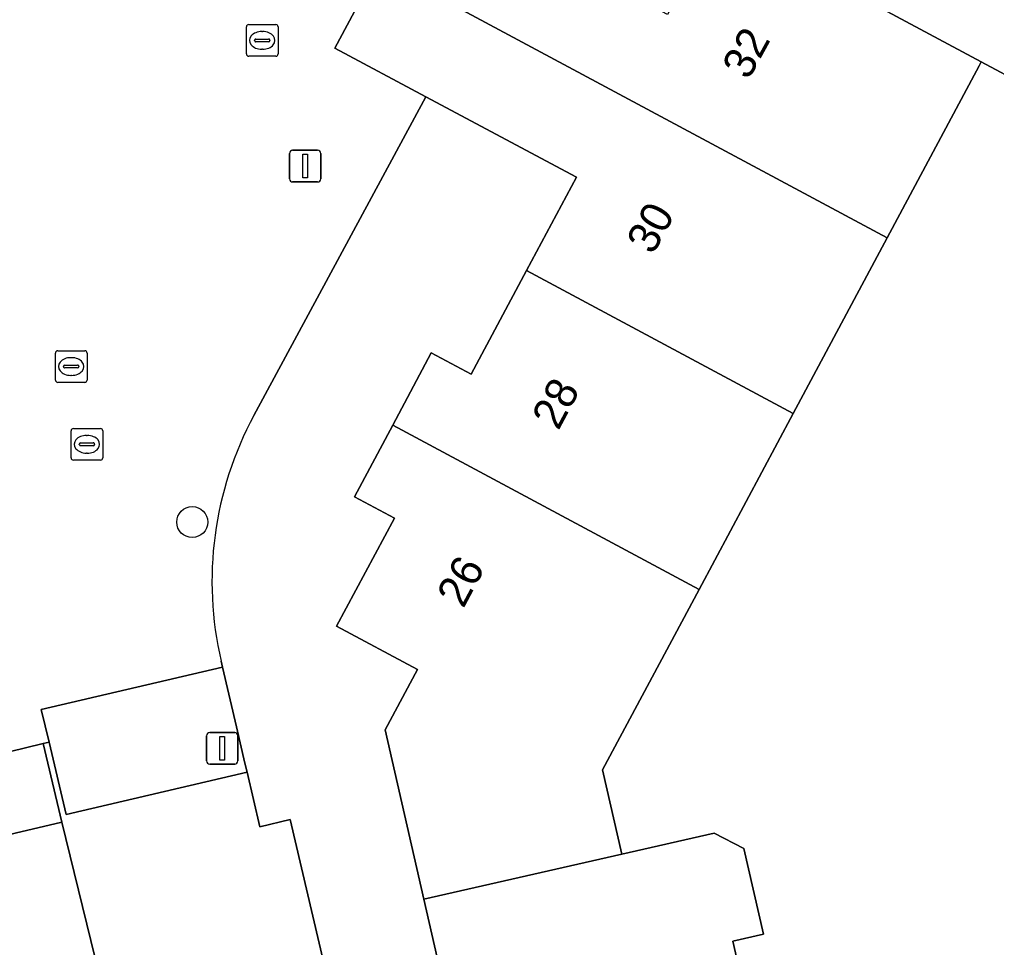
# Model space of a CAD drawing. Extents: x 158455 to 159797, y 387218 to 388672.
# Drawn here: x 159382.78 to 159413.64, y 388403.72 to 388433.03 of the extents above; entities that cross this region are included whole.
import ezdxf

# ---------------------------------------------------------------- set-up
doc = ezdxf.new("R2010")
doc.units = 0
for name, color, linetype in [('IMGEO_Boom', 7, 'Continuous'), ('IMGEO_Brandkraan', 7, 'Continuous'), ('IMGEO_Erf', 7, 'Continuous'), ('IMGEO_Kolk', 7, 'Continuous'), ('IMGEO_Lichtmast', 7, 'Continuous'), ('IMGEO_Pand', 7, 'Continuous'), ('IMGEO_Pand_nummerreeks', 7, 'Continuous'), ('IMGEO_Rijbaan_lokaal_open', 7, 'Continuous'), ('IMGEO_Rioolput', 7, 'Continuous')]:
    doc.layers.add(name, color=color, linetype=linetype)

msp = doc.modelspace()

# ---------------------------------------------------------------- linework, layer by layer
at = {"layer": 'IMGEO_Boom'}
msp.add_circle((159388.235, 388417.153), 0.489, dxfattribs=at)
at = {"layer": 'IMGEO_Brandkraan'}
for p, q in [((159389.946, 388431.942), (159389.946, 388432.794)), ((159390.021, 388432.868), (159390.873, 388432.868)), ((159390.434, 388432.648), (159390.459, 388432.648)), ((159390.947, 388432.794), (159390.947, 388431.942)), ((159390.205, 388432.362), (159390.205, 388432.374)), ((159390.643, 388432.325), (159390.245, 388432.325)), ((159390.248, 388432.411), (159390.646, 388432.411)), ((159390.689, 388432.374), (159390.689, 388432.362)), ((159390.457, 388432.088), (159390.432, 388432.088)), ((159390.873, 388431.868), (159390.021, 388431.868))]:
    msp.add_line(p, q, dxfattribs=at)
for points in [[(159389.946, 388431.942), (159389.946, 388432.794)], [(159390.021, 388432.868), (159390.873, 388432.868)], [(159390.947, 388432.794), (159390.947, 388431.942)], [(159390.873, 388431.868), (159390.021, 388431.868)]]:
    msp.add_lwpolyline(points, dxfattribs=at)
for centre, radius, start, end in [((159390.023, 388432.792), 0.0765, 91.552, 178.448), ((159390.023, 388432.792), 0.0765, 91.552, 178.448), ((159390.871, 388432.792), 0.0765, 1.552, 88.448), ((159390.871, 388432.792), 0.0765, 1.552, 88.448), ((159390.245, 388432.371), 0.0403, 85.8775, 175.7526), ((159390.242, 388432.361), 0.0366, 178.938, 274.7102), ((159390.646, 388432.368), 0.043, 264.8664, 352.4533), ((159390.65, 388432.373), 0.0386, 1.7309, 96.639), ((159390.023, 388431.944), 0.0765, 181.552, 268.448), ((159390.023, 388431.944), 0.0765, 181.552, 268.448), ((159390.871, 388431.944), 0.0765, 271.552, 358.448), ((159390.871, 388431.944), 0.0765, 271.552, 358.448)]:
    msp.add_arc(centre, radius, start, end, dxfattribs=at)
for centre, major_axis, ratio, start_param, end_param in [((159390.433, 388432.368), (-0.387, 0.002), 0.722429, 4.712389, 7.853982), ((159390.458, 388432.368), (-0.39, 0.002), 0.717154, 1.570796, 4.712389)]:
    msp.add_ellipse(centre, major_axis=major_axis, ratio=ratio, start_param=start_param, end_param=end_param, dxfattribs=at)
at = {"layer": 'IMGEO_Erf'}
for points in [[(159414.534, 388430.954), (159413.158, 388431.692), (159413.091, 388431.567), (159410.186, 388426.136), (159407.215, 388420.581), (159404.244, 388415.025), (159401.194, 388409.323), (159401.802, 388406.664), (159404.717, 388407.329), (159405.661, 388406.843), (159406.28, 388404.133), (159405.309, 388403.911), (159406.671, 388397.946)], [(159397.094, 388398.476), (159395.551, 388405.238), (159394.331, 388410.588), (159395.352, 388412.497), (159392.794, 388413.865), (159394.619, 388417.279), (159393.356, 388417.954), (159394.566, 388420.216), (159395.786, 388422.497), (159397.042, 388421.826), (159398.792, 388425.098), (159400.368, 388428.044), (159395.614, 388430.587), (159390.182, 388420.519)], [(159389.147, 388412.761), (159389.191, 388412.573), (159389.632, 388410.685), (159389.9, 388409.538), (159389.967, 388409.253), (159390.371, 388407.524), (159391.329, 388407.761), (159394.546, 388394.017)], [(159385.299, 388402.865), (159384.116, 388407.674), (159379.863, 388406.669), (159379.277, 388409.149), (159382.448, 388409.899), (159382.157, 388411.146), (159376.409, 388409.806), (159377.894, 388403.527)]]:
    msp.add_lwpolyline(points, dxfattribs=at)
msp.add_arc((159399.898, 388415.275), 11.041, 151.6411, 193.1609, dxfattribs=at)
at = {"layer": 'IMGEO_Kolk'}
for p, q in [((159383.911, 388421.64), (159383.911, 388422.492)), ((159383.986, 388422.566), (159384.838, 388422.566)), ((159384.912, 388422.492), (159384.912, 388421.64)), ((159384.213, 388422.109), (159384.611, 388422.109)), ((159384.399, 388422.346), (159384.424, 388422.346)), ((159384.17, 388422.06), (159384.17, 388422.072)), ((159384.608, 388422.023), (159384.21, 388422.023)), ((159384.422, 388421.786), (159384.397, 388421.786)), ((159384.654, 388422.072), (159384.654, 388422.06)), ((159384.838, 388421.566), (159383.986, 388421.566))]:
    msp.add_line(p, q, dxfattribs=at)
for points in [[(159383.911, 388421.64), (159383.911, 388422.492)], [(159383.986, 388422.566), (159384.838, 388422.566)], [(159384.912, 388422.492), (159384.912, 388421.64)], [(159384.838, 388421.566), (159383.986, 388421.566)]]:
    msp.add_lwpolyline(points, dxfattribs=at)
for centre, radius, start, end in [((159383.988, 388422.49), 0.0765, 91.552, 178.448), ((159383.988, 388422.49), 0.0765, 91.552, 178.448), ((159384.836, 388422.49), 0.0765, 1.552, 88.448), ((159384.836, 388422.49), 0.0765, 1.552, 88.448), ((159384.21, 388422.069), 0.0403, 85.8775, 175.7526), ((159384.615, 388422.071), 0.0386, 1.7309, 96.639), ((159384.207, 388422.059), 0.0366, 178.938, 274.7102), ((159384.611, 388422.066), 0.043, 264.8664, 352.4533), ((159383.988, 388421.642), 0.0765, 181.552, 268.448), ((159383.988, 388421.642), 0.0765, 181.552, 268.448), ((159384.836, 388421.642), 0.0765, 271.552, 358.448), ((159384.836, 388421.642), 0.0765, 271.552, 358.448)]:
    msp.add_arc(centre, radius, start, end, dxfattribs=at)
for centre, major_axis, ratio, start_param, end_param in [((159384.398, 388422.066), (-0.387, 0.002), 0.722429, 4.712389, 7.853982), ((159384.423, 388422.066), (-0.39, 0.002), 0.717154, 1.570796, 4.712389)]:
    msp.add_ellipse(centre, major_axis=major_axis, ratio=ratio, start_param=start_param, end_param=end_param, dxfattribs=at)
at = {"layer": 'IMGEO_Lichtmast'}
for p, q in [((159391.405, 388428.896), (159392.195, 388428.896)), ((159392.195, 388428.896), (159391.405, 388428.896)), ((159391.305, 388427.996), (159391.305, 388428.796)), ((159391.305, 388428.796), (159391.305, 388427.996)), ((159392.295, 388428.796), (159392.295, 388427.996)), ((159392.295, 388427.996), (159392.295, 388428.796)), ((159392.195, 388427.896), (159391.405, 388427.896)), ((159391.405, 388427.896), (159392.195, 388427.896)), ((159388.686, 388409.606), (159388.686, 388410.406)), ((159388.686, 388410.406), (159388.686, 388409.606)), ((159388.786, 388410.506), (159389.576, 388410.506)), ((159389.576, 388410.506), (159388.786, 388410.506)), ((159389.676, 388410.406), (159389.676, 388409.606)), ((159389.676, 388409.606), (159389.676, 388410.406)), ((159389.576, 388409.506), (159388.786, 388409.506)), ((159388.786, 388409.506), (159389.576, 388409.506))]:
    msp.add_line(p, q, dxfattribs=at)
for points in [[(159391.725, 388428.771), (159391.875, 388428.771), (159391.875, 388428.021), (159391.725, 388428.021), (159391.725, 388428.771)], [(159389.106, 388410.381), (159389.256, 388410.381), (159389.256, 388409.631), (159389.106, 388409.631), (159389.106, 388410.381)]]:
    msp.add_lwpolyline(points, dxfattribs=at)
for centre, start, end in [((159391.405, 388428.796), 90, 180), ((159391.405, 388428.796), 90, 180), ((159392.195, 388428.796), 0, 90), ((159392.195, 388428.796), 360, 90), ((159391.405, 388427.996), 180, 270), ((159391.405, 388427.996), 180, 270), ((159392.195, 388427.996), 270, 0), ((159392.195, 388427.996), 270, 0), ((159388.786, 388410.406), 90, 180), ((159388.786, 388410.406), 90, 180), ((159389.576, 388410.406), 0, 90), ((159389.576, 388410.406), 360, 90), ((159388.786, 388409.606), 180, 270), ((159388.786, 388409.606), 180, 270), ((159389.576, 388409.606), 270, 0), ((159389.576, 388409.606), 270, 0)]:
    msp.add_arc(centre, 0.1, start, end, dxfattribs=at)
at = {"layer": 'IMGEO_Pand'}
for points in [[(159417.448, 388436.402), (159409.133, 388440.999), (159407.312, 388437.595), (159405.986, 388438.304), (159404.836, 388436.154), (159413.158, 388431.692), (159414.534, 388430.954), (159417.334, 388429.452), (159420.155, 388434.713), (159420.256, 388434.901), (159420.168, 388434.948)], [(159404.836, 388436.154), (159403.247, 388433.184), (159398.439, 388435.755), (159395.518, 388437.317), (159394.141, 388434.742), (159410.186, 388426.136), (159413.091, 388431.567), (159413.158, 388431.692)], [(159407.215, 388420.581), (159410.186, 388426.136), (159394.141, 388434.742), (159392.741, 388432.124), (159395.614, 388430.587), (159400.368, 388428.044), (159398.792, 388425.098)], [(159407.215, 388420.581), (159398.792, 388425.098), (159397.042, 388421.826), (159395.786, 388422.497), (159394.566, 388420.216), (159404.244, 388415.025)], [(159401.802, 388406.664), (159401.194, 388409.323), (159404.244, 388415.025), (159394.566, 388420.216), (159393.356, 388417.954), (159394.619, 388417.279), (159392.794, 388413.865), (159395.352, 388412.497), (159394.331, 388410.588), (159395.551, 388405.238)], [(159384.116, 388407.674), (159383.529, 388410.154), (159382.448, 388409.899), (159379.277, 388409.149), (159379.863, 388406.669)], [(159401.802, 388406.664), (159395.551, 388405.238), (159397.094, 388398.476), (159395.548, 388398.123), (159396.138, 388395.54), (159404.245, 388397.392), (159406.671, 388397.946), (159405.309, 388403.911), (159406.28, 388404.133), (159405.661, 388406.843), (159404.717, 388407.329)]]:
    msp.add_lwpolyline(points, close=True, dxfattribs=at)
at = {"layer": 'IMGEO_Rijbaan_lokaal_open'}
for points in [[(159395.614, 388430.587), (159392.741, 388432.124), (159394.141, 388434.742), (159395.518, 388437.317), (159398.439, 388435.755), (159412.035, 388460.867), (159419.261, 388474.584), (159413.725, 388477.501), (159413.589, 388477.243), (159413.536, 388477.142), (159413.157, 388476.424), (159413.151, 388476.411), (159402.189, 388455.608), (159401.253, 388453.792), (159399.755, 388450.993), (159396.623, 388445.179), (159394.09, 388446.512), (159391.185, 388440.921), (159390.029, 388438.696)], [(159390.182, 388420.519), (159395.614, 388430.587)], [(159382.448, 388409.899), (159383.529, 388410.154), (159383.714, 388410.198), (159383.468, 388411.236), (159389.191, 388412.573), (159389.147, 388412.761)], [(159391.329, 388407.761), (159390.371, 388407.524), (159389.967, 388409.253), (159384.254, 388407.919), (159383.714, 388410.198), (159383.529, 388410.154), (159384.116, 388407.674), (159385.299, 388402.865)], [(159429.836, 388369.77), (159425.314, 388368.7), (159424.223, 388368.442), (159413.326, 388365.864), (159412.215, 388365.601), (159406.443, 388364.236), (159406.256, 388365.175), (159403.403, 388364.554), (159399.878, 388366.739), (159397.791, 388375.453), (159395.699, 388384.966), (159396.485, 388385.157), (159394.871, 388392.629), (159394.595, 388393.808), (159394.546, 388394.017), (159391.329, 388407.761)]]:
    msp.add_lwpolyline(points, dxfattribs=at)
msp.add_lwpolyline([(159389.632, 388410.685), (159389.191, 388412.573), (159383.468, 388411.236), (159383.714, 388410.198), (159384.254, 388407.919), (159389.967, 388409.253), (159389.9, 388409.538)], close=True, dxfattribs=at)
msp.add_arc((159399.898, 388415.275), 11.041, 151.6411, 193.1609, dxfattribs=at)
at = {"layer": 'IMGEO_Rioolput'}
for p, q in [((159384.408, 388419.183), (159384.408, 388420.035)), ((159384.483, 388420.109), (159385.335, 388420.109)), ((159385.409, 388420.035), (159385.409, 388419.183)), ((159384.71, 388419.652), (159385.108, 388419.652)), ((159384.896, 388419.889), (159384.921, 388419.889)), ((159384.667, 388419.603), (159384.667, 388419.615)), ((159385.105, 388419.566), (159384.707, 388419.566)), ((159384.919, 388419.329), (159384.894, 388419.329)), ((159385.151, 388419.615), (159385.151, 388419.603)), ((159385.335, 388419.109), (159384.483, 388419.109))]:
    msp.add_line(p, q, dxfattribs=at)
for points in [[(159384.408, 388419.183), (159384.408, 388420.035)], [(159384.483, 388420.109), (159385.335, 388420.109)], [(159385.409, 388420.035), (159385.409, 388419.183)], [(159385.335, 388419.109), (159384.483, 388419.109)]]:
    msp.add_lwpolyline(points, dxfattribs=at)
for centre, radius, start, end in [((159384.485, 388420.033), 0.0765, 91.552, 178.448), ((159384.485, 388420.033), 0.0765, 91.552, 178.448), ((159385.333, 388420.033), 0.0765, 1.552, 88.448), ((159385.333, 388420.033), 0.0765, 1.552, 88.448), ((159384.707, 388419.612), 0.0403, 85.8775, 175.7526), ((159385.112, 388419.614), 0.0386, 1.7309, 96.639), ((159384.704, 388419.602), 0.0366, 178.938, 274.7102), ((159385.108, 388419.609), 0.043, 264.8664, 352.4533), ((159384.485, 388419.185), 0.0765, 181.552, 268.448), ((159384.485, 388419.185), 0.0765, 181.552, 268.448), ((159385.333, 388419.185), 0.0765, 271.552, 358.448), ((159385.333, 388419.185), 0.0765, 271.552, 358.448)]:
    msp.add_arc(centre, radius, start, end, dxfattribs=at)
for centre, major_axis, ratio, start_param, end_param in [((159384.895, 388419.609), (-0.387, 0.002), 0.722429, 4.712389, 7.853982), ((159384.92, 388419.609), (-0.39, 0.002), 0.717154, 1.570796, 4.712389)]:
    msp.add_ellipse(centre, major_axis=major_axis, ratio=ratio, start_param=start_param, end_param=end_param, dxfattribs=at)

# ---------------------------------------------------------------- texts
at = {"layer": 'IMGEO_Pand_nummerreeks'}
for s, rotation, p in [('32', 61.3351, (159405.805, 388431.089)), ('30', 61.3372, (159402.786, 388425.567)), ('28', 61.8987, (159399.799, 388420.019)), ('26', 61.8987, (159396.798, 388414.399))]:
    msp.add_text(s, height=1, rotation=rotation, dxfattribs=at).set_placement(p)

doc.saveas('drawing.dxf')
